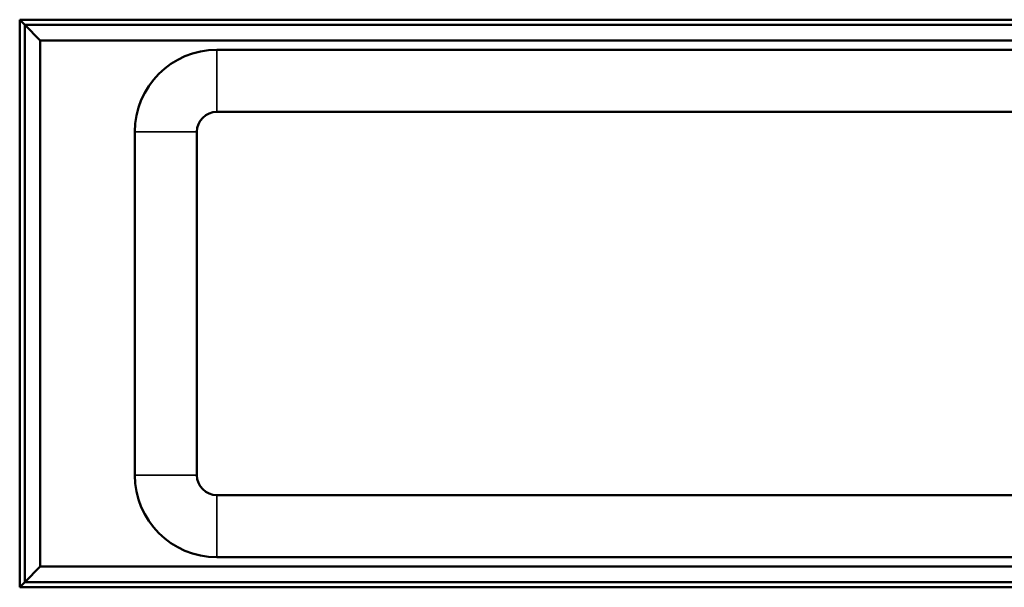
# Model space of a CAD drawing. Header units: inches. Extents: x 1.9 to 64.4, y 1.6 to 69.2.
# Tile 272 of 328: x 45.9 to 47.8, y 52.4 to 53.5. Entities that reach past the tile are written whole.
import ezdxf

# ---------------------------------------------------------------- set-up
doc = ezdxf.new("R2010")
doc.units = ezdxf.units.IN
doc.header["$MEASUREMENT"] = 0
doc.layers.add('Visible (ANSI)', color=7, linetype='Continuous', lineweight=50)
doc.layers.add('Visible Narrow (ANSI)', color=7, linetype='Continuous', lineweight=35)

msp = doc.modelspace()

# ---------------------------------------------------------------- linework, layer by layer
at = {"layer": 'Visible (ANSI)'}
for p, q in [((45.8672, 52.3708), (45.8672, 53.4668)), ((45.8672, 53.4668), (49.0532, 53.4668)), ((45.877, 53.4568), (45.8672, 53.4666)), ((45.907, 53.4268), (45.877, 53.4568)), ((45.877, 53.4568), (45.877, 52.3808)), ((49.0432, 53.4568), (45.877, 53.4568)), ((45.907, 52.4108), (45.907, 53.4268)), ((45.907, 53.4268), (49.0132, 53.4268)), ((48.7088, 53.4088), (46.2484, 53.4088)), ((46.2484, 53.2888), (48.7088, 53.2888)), ((46.0896, 53.25), (46.0896, 52.5876)), ((46.2096, 52.5876), (46.2096, 53.25)), ((48.7088, 52.5488), (46.2484, 52.5488)), ((46.2484, 52.4288), (48.7088, 52.4288)), ((45.877, 52.3808), (45.907, 52.4108)), ((49.0132, 52.4108), (45.907, 52.4108)), ((45.8672, 52.371), (45.877, 52.3808)), ((49.0532, 52.3708), (45.8672, 52.3708)), ((45.877, 52.3808), (49.0432, 52.3808))]:
    msp.add_line(p, q, dxfattribs=at)
for centre, radius, start, end in [((46.2484, 53.25), 0.1588, 90, 180), ((46.2484, 53.25), 0.0388, 90, 180), ((46.2484, 52.5876), 0.1588, 180, 270), ((46.2484, 52.5876), 0.0388, 180, 270)]:
    msp.add_arc(centre, radius, start, end, dxfattribs=at)
at = {"layer": 'Visible Narrow (ANSI)'}
for p, q in [((46.2484, 53.4088), (46.2484, 53.2888)), ((46.0896, 53.25), (46.2096, 53.25)), ((46.0896, 52.5876), (46.2096, 52.5876)), ((46.2484, 52.5488), (46.2484, 52.4288))]:
    msp.add_line(p, q, dxfattribs=at)

doc.saveas('drawing.dxf')
